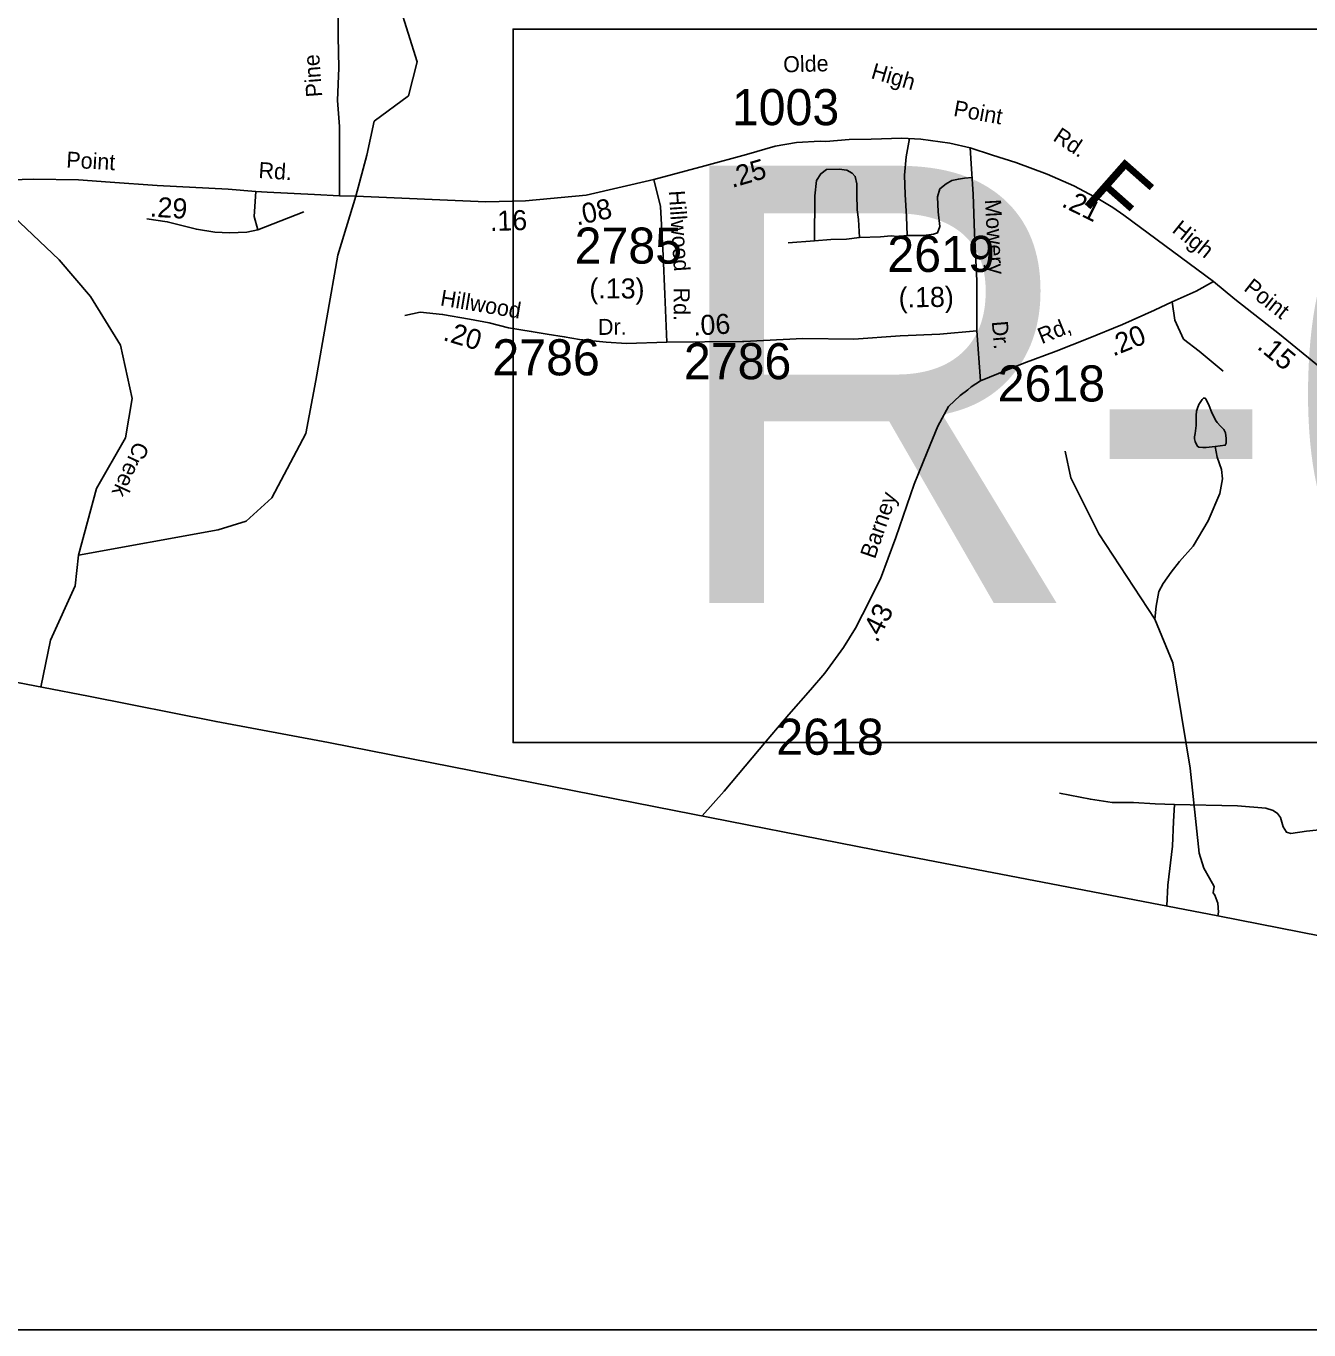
# Model space of a CAD drawing. Extents: x 1551653 to 1702041, y 811336 to 920032.
# Drawn here: x 1681063 to 1686309, y 823878 to 829211 of the extents above; entities that cross this region are included whole.
import ezdxf

# ---------------------------------------------------------------- set-up
doc = ezdxf.new("R2010")
doc.units = 0
for name, color, linetype in [('Old_Level_10', 7, 'Continuous'), ('Old_Level_11', 7, 'Continuous'), ('Old_Level_17', 7, 'Continuous'), ('Old_Level_21', 7, 'Continuous'), ('Old_Level_22', 7, 'Continuous'), ('Old_Level_3', 7, 'Continuous'), ('Old_Level_31', 7, 'Continuous'), ('Old_Level_32', 7, 'Continuous'), ('Old_Level_35', 7, 'Continuous'), ('Old_Level_50', 7, 'Continuous'), ('Old_Level_52', 7, 'Continuous'), ('Old_Level_59', 7, 'Continuous'), ('Old_Level_62', 7, 'Continuous'), ('Old_Level_63', 7, 'Continuous'), ('Old_Level_8', 7, 'Continuous')]:
    doc.layers.add(name, color=color, linetype=linetype)

msp = doc.modelspace()

# ---------------------------------------------------------------- linework, layer by layer
at = {"layer": 'Old_Level_3'}
msp.add_lwpolyline([(1689890.743, 826280.047), (1685052.539, 826280.047), (1683054.226, 826280.047), (1683054.226, 826565.165), (1683054.226, 829173.939), (1683054.226, 829198.649), (1683100.786, 829198.649), (1689890.743, 829198.649), (1689890.743, 826280.047)], dxfattribs=at)
at = {"layer": 'Old_Level_31'}
msp.add_line((1682411.804, 828514.858), (1682411.804, 828514.858), dxfattribs=at)
at = {"layer": 'Old_Level_32'}
msp.add_line((1683682.512, 827918.693), (1683992.676, 827920.266), dxfattribs=at)
for points in [[(1682338.916, 829363.971), (1682338.916, 829168.687), (1682341.704, 829040.358), (1682336.128, 828906.449), (1682344.492, 828800.438), (1682344.936, 828649.442), (1682343.83, 828516.451)], [(1684923.632, 828712.844), (1684840.03, 828732.543), (1684722.231, 828748.943), (1684644.331, 828752.542), (1684518.131, 828749.042), (1684428.033, 828746.844), (1684333.833, 828738.842), (1684310.322, 828739.673), (1684213.263, 828734.561), (1684126.422, 828719.226), (1684008.932, 828686.002), (1683837.803, 828639.999), (1683630.458, 828583.157)], [(1685919.227, 828166.445), (1685552.051, 828437.728), (1685507.026, 828468.8), (1685452.686, 828501.423), (1685347.11, 828557.351), (1685238.43, 828605.51), (1685110.531, 828653.045), (1685015.131, 828682.943), (1684923.632, 828712.844)], [(1684965.249, 827759.325), (1684951.403, 827964.043), (1684951.43, 828169.443), (1684941.03, 828363.544), (1684936.23, 828523.442), (1684929.131, 828627.444), (1684923.632, 828712.844)], [(1682343.83, 828516.451), (1682242.763, 828522.031), (1682048.993, 828531.098), (1682001.878, 828534.014), (1681888.599, 828544.136), (1681599.334, 828558.306), (1681407.166, 828572.477), (1681276.736, 828582.645), (1681092.737, 828584.344), (1680952.538, 828581.142), (1680836.221, 828573.87)], [(1683630.458, 828583.157), (1683352.767, 828518.962), (1683104.809, 828495.833), (1682942.585, 828492.679), (1682411.804, 828514.858), (1682343.83, 828516.451)], [(1683630.458, 828583.157), (1683656.454, 828472.606), (1683668.133, 828273.246), (1683674.934, 828115.044), (1683682.512, 827918.693)], [(1685919.227, 828166.445), (1685847.328, 828126.445), (1685749.031, 828083.246), (1685676.728, 828049.644), (1685546.229, 827990.644), (1685405.731, 827933.643), (1685275.429, 827880.746), (1685142.929, 827831.744), (1684965.249, 827759.325)], [(1686537.428, 827665.645), (1686189.03, 827950.845), (1686005.828, 828094.644), (1685919.227, 828166.445)], [(1682611.621, 828027.369), (1682674.615, 828040.411), (1682765.847, 828031.716), (1682876.628, 828012.154), (1682957, 827996.94), (1683035.198, 827977.378), (1683128.603, 827962.163), (1683193.768, 827951.296), (1683263.278, 827940.429), (1683326.272, 827929.561), (1683434.882, 827918.693), (1683517.425, 827912.173), (1683682.512, 827918.693)], [(1684965.249, 827759.325), (1684926.948, 827735.424), (1684914.032, 827723.545), (1684881.929, 827699.746), (1684835.23, 827655.445), (1684790.932, 827574.346), (1684748.13, 827468.746), (1684695.03, 827337.145), (1684619.43, 827119.547), (1684556.133, 826949.948), (1684482.731, 826804.748), (1684454.63, 826748.747), (1684405.933, 826669.046), (1684329.033, 826563.748), (1684270.533, 826496.146), (1684181.632, 826394.847), (1684088.834, 826285.549), (1683917.321, 826081.901), (1683826.885, 825980.394)]]:
    msp.add_lwpolyline(points, dxfattribs=at)
at = {"layer": 'Old_Level_35'}
for p, q in [((1682009.969, 828378.14), (1682198.092, 828451.016)), ((1682009.969, 828378.14), (1681965.466, 828368.018)), ((1684179.568, 828324.477), (1684286.697, 828332.244))]:
    msp.add_line(p, q, dxfattribs=at)
for points in [[(1684665.527, 828353.993), (1684663.632, 828431.542), (1684658.232, 828521.742), (1684654.83, 828601.644), (1684662.422, 828675.575), (1684675.006, 828751.125)], [(1684286.697, 828332.244), (1684288.131, 828516.444), (1684294.46, 828579.256), (1684313.091, 828607.22), (1684336.38, 828624.309), (1684387.615, 828625.862), (1684419.132, 828621.444), (1684440.831, 828609.344), (1684453.433, 828595.942), (1684460.532, 828565.145), (1684460.332, 828523.143), (1684461.832, 828459.042), (1684466.796, 828419.242), (1684471.454, 828346.226)], [(1684665.527, 828353.993), (1684733.841, 828353.993), (1684774.208, 828360.207), (1684789.734, 828364.868), (1684799.05, 828391.278), (1684792.839, 828451.866), (1684789.734, 828512.454), (1684799.05, 828545.078), (1684825.443, 828565.274), (1684848.732, 828579.256), (1684875.126, 828585.47), (1684899.967, 828588.577), (1684931.018, 828591.529)], [(1682001.878, 828534.014), (1681995.809, 828432.797), (1682009.969, 828378.14)], [(1681965.466, 828368.018), (1681894.667, 828365.994), (1681833.983, 828368.018), (1681759.138, 828380.164), (1681639.791, 828410.53), (1681556.855, 828422.675)], [(1684471.454, 828346.226), (1684556.846, 828349.333), (1684600.319, 828352.44), (1684626.712, 828350.886), (1684665.527, 828353.993)], [(1684286.697, 828332.244), (1684353.458, 828338.458), (1684417.114, 828340.011), (1684471.454, 828346.226)], [(1685749.031, 828083.246), (1685760.439, 828008.471), (1685796.064, 827930.484), (1685860.633, 827881.463), (1685958.601, 827799.019)], [(1683992.676, 827920.266), (1683997.433, 827920.546), (1684238.91, 827932.848), (1684448.205, 827930.62), (1684637.863, 827943.98), (1684799.963, 827950.778), (1684951.403, 827964.043)], [(1685758.86, 826027.123), (1685679.799, 826029.382), (1685591.35, 826035.499), (1685504.515, 826035.499), (1685415.513, 826048.582), (1685288.541, 826073.379)], [(1685728.365, 825612.621), (1685731.753, 825697.329), (1685750.954, 825856.579), (1685755.472, 825957.098), (1685758.86, 826027.123)], [(1686430.756, 825930.773), (1686299.293, 825918.133), (1686234.915, 825907.968), (1686216.845, 825913.615), (1686203.291, 825935.074), (1686191.997, 825973.475), (1686180.703, 825990.416), (1686162.631, 826002.84), (1686133.266, 826011.875), (1686016.935, 826020.911), (1685758.86, 826027.123)]]:
    msp.add_lwpolyline(points, dxfattribs=at)
at = {"layer": 'Old_Level_50'}
msp.add_line((1682409.622, 828516.475), (1682409.622, 828516.475), dxfattribs=at)
at = {"layer": 'Old_Level_52'}
msp.add_lwpolyline([(1667396.621, 829170.643), (1672500.054, 828181.845), (1674580.352, 827774.746), (1675550.75, 827591.846), (1676249.348, 827450.045), (1676818.546, 827341.846), (1677581.245, 827197.345), (1678086.244, 827093.645), (1678641.345, 826989.347), (1679104.441, 826894.347), (1679647.442, 826788.248), (1680396.239, 826647.849), (1681318.639, 826469.647), (1681839.636, 826365.848), (1682299.037, 826280.75), (1683636.535, 826017.748), (1684608.833, 825826.948), (1685936.53, 825572.149), (1687356.127, 825292.251), (1688148.724, 825139.551), (1688899.421, 824995.05), (1689727.92, 824834.05), (1691456.683, 824436.459)], dxfattribs=at)
at = {"layer": 'Old_Level_59'}
for points in [[(1681276.852, 827047.311), (1681847.929, 827150.741), (1681962.144, 827186.125), (1682067.667, 827282.016), (1682206.747, 827544.721), (1682247.702, 827760.915), (1682337.377, 828273.503), (1682411.804, 828514.858), (1682456.675, 828683.222), (1682486.055, 828821.743), (1682627.09, 828925.956), (1682661.702, 829065.456), (1682588.704, 829300.036), (1682607.671, 829509.701), (1682659.754, 829682.612), (1682970.631, 830220.269), (1683253.688, 830602.783), (1683468.646, 831145.8), (1683674.433, 831612.849), (1684009.062, 832126.291), (1684733.005, 833188.878), (1685061.119, 833770.581)], [(1681276.852, 827047.311), (1681350.276, 827319.495), (1681469.735, 827527.207), (1681496.699, 827687.558), (1681448.717, 827905.169), (1681325.686, 828104.634), (1681197.459, 828254.91), (1681009.464, 828433.727), (1680918.452, 828471.523), (1680836.221, 828573.87), (1680774.711, 828801.811), (1680794.703, 829060.74), (1680888.72, 829328.025), (1680905.042, 829698.006), (1680763.633, 829972.912), (1680692.69, 830497.284), (1680641.368, 830716.398), (1680606.015, 830806.219), (1680472.566, 830969.519), (1680020.632, 831505.576), (1680020.632, 831538.384)], [(1685936.53, 825572.149), (1685938.751, 825586.292), (1685936.757, 825622.641), (1685923.735, 825655.697), (1685917.724, 825665.715), (1685921.731, 825691.758), (1685902.699, 825725.815), (1685878.659, 825765.883), (1685859.627, 825827.988), (1685823.811, 826174.991), (1685752.76, 826606.421), (1685679.044, 826785.174), (1685449.796, 827134.481), (1685335.787, 827363.268), (1685311.796, 827472.099)], [(1681122.822, 826507.477), (1681162.637, 826698.916), (1681263.657, 826920.919), (1681276.852, 827047.311)]]:
    msp.add_lwpolyline(points, dxfattribs=at)
at = {"layer": 'Old_Level_62'}
for points in [[(1685925.414, 827490.81), (1685888.402, 827487.478), (1685874.561, 827487.734), (1685858.567, 827488.093), (1685853.031, 827492.296), (1685848.622, 827499.781), (1685843.598, 827511.366), (1685840.932, 827522.081), (1685840.625, 827531.103), (1685843.291, 827544.175), (1685847.802, 827577.752), (1685847.392, 827618.814), (1685848.622, 827635.987), (1685852.723, 827648.239), (1685858.772, 827663.669), (1685866.154, 827675.87), (1685872.51, 827683.918), (1685877.432, 827689.557), (1685884.814, 827688.634), (1685889.12, 827683.61), (1685900.91, 827657.928), (1685910.548, 827633.116), (1685927.054, 827599.129), (1685934.026, 827589.133), (1685947.662, 827574.932), (1685961.503, 827560.681), (1685967.142, 827546.584), (1685971.038, 827524.336), (1685970.935, 827504.651), (1685966.527, 827496.552), (1685925.414, 827490.81)], [(1685925.414, 827490.81), (1685934.026, 827447.185), (1685951.25, 827396.742), (1685954.736, 827358.91), (1685943.869, 827298.42), (1685896.502, 827186.974), (1685835.191, 827083.987), (1685780.135, 827021.087), (1685745.481, 826977.462), (1685712.775, 826931.326), (1685694.525, 826898.107), (1685683.658, 826838.385), (1685679.044, 826785.174)]]:
    msp.add_lwpolyline(points, dxfattribs=at)
at = {"layer": 'Old_Level_63'}
msp.add_lwpolyline([(1694128.892, 831307.151), (1641328.558, 831307.151), (1641328.558, 823877.595), (1694128.892, 823877.595), (1694128.892, 831307.151)], dxfattribs=at)

# ---------------------------------------------------------------- texts
at = {"layer": 'Old_Level_10'}
for s, rotation, p in [('Olde', 1.479758, (1684159.709, 829021.695)), ('High', 343.775322, (1684514.343, 828998.645)), ('Point', 349.700914, (1684852.179, 828843.919)), ('Rd.', 326.677681, (1685258.163, 828745.48))]:
    msp.add_text(s, height=65.6167, rotation=rotation, dxfattribs=at).set_placement(p)
at = {"layer": 'Old_Level_11'}
for s, rotation, p in [('Pine', 94.287531, (1682274.265, 828922.607)), ('Point', 356.757167, (1681225.959, 828632.651)), ('Rd.', 356.228886, (1682011.666, 828589.864)), ('Hillwood', 273.776128, (1683690.639, 828537.003)), ('Mowery', 273.067072, (1684983.98, 828501.077)), ('High', 321.062197, (1685745.161, 828371.103)), ('Point', 321.870881, (1686038.542, 828132.431)), ('Hillwood', 350.498525, (1682753.529, 828068.819)), ('Rd.', 270.402556, (1683710.616, 828141.117)), ('Dr.', 0.477358, (1683401.786, 827947.744)), ('Dr.', 274.606897, (1685011.877, 828002.763)), ('Rd,', 22.095053, (1685216.101, 827909.445)), ('Barney', 70.8412, (1684533.827, 827028.35))]:
    msp.add_text(s, height=65.6167, rotation=rotation, dxfattribs=at).set_placement(p)
at = {"layer": 'Old_Level_17'}
for s, rotation, p in [('.25', 16.412853, (1683950.184, 828548.632)), ('.29', 356.382, (1681567.32, 828432.04)), ('.21', 333.617633, (1685293.49, 828475.281)), ('.16', 1.649217, (1682960.395, 828372.691)), ('.08', 12.554408, (1683315.615, 828394.969)), ('(.13)', 359.900556, (1683366.267, 828097.02)), ('(.18)', 0.823017, (1684631.561, 828059.887)), ('.06', 3.369683, (1683792.53, 827944.546)), ('.20', 343.284572, (1682764.164, 827927.417)), ('.20', 22.082742, (1685508.46, 827858.848)), ('.15', 320.696169, (1686092.901, 827894.443)), ('.43', 63.182283, (1684543.348, 826685.231))]:
    msp.add_text(s, height=82.0208, rotation=rotation, dxfattribs=at).set_placement(p)
at = {"layer": 'Old_Level_21'}
msp.add_text('Creek', height=65.6167, rotation=245.285431, dxfattribs=at).set_placement((1681509.244, 827516.284))
at = {"layer": 'Old_Level_22'}
msp.add_text('F', height=246.062, rotation=318.530239, dxfattribs=at).set_placement((1685371.796, 828500.287))
at = {"layer": 'Old_Level_3'}
msp.add_text('R-609', height=1788.0542, dxfattribs=at).set_placement((1683660.773, 826851.6))
at = {"layer": 'Old_Level_8'}
for s, p in [('1003', (1683948.95, 828805.677)), ('2785', (1683306.028, 828239.277)), ('2619', (1684584.851, 828205.416)), ('2786', (1682969.64, 827782.338)), ('2786', (1683752.834, 827766.558)), ('2618', (1685036.018, 827675.513)), ('2618', (1684130.659, 826230.387))]:
    msp.add_text(s, height=147.6375, dxfattribs=at).set_placement(p)

doc.saveas('drawing.dxf')
